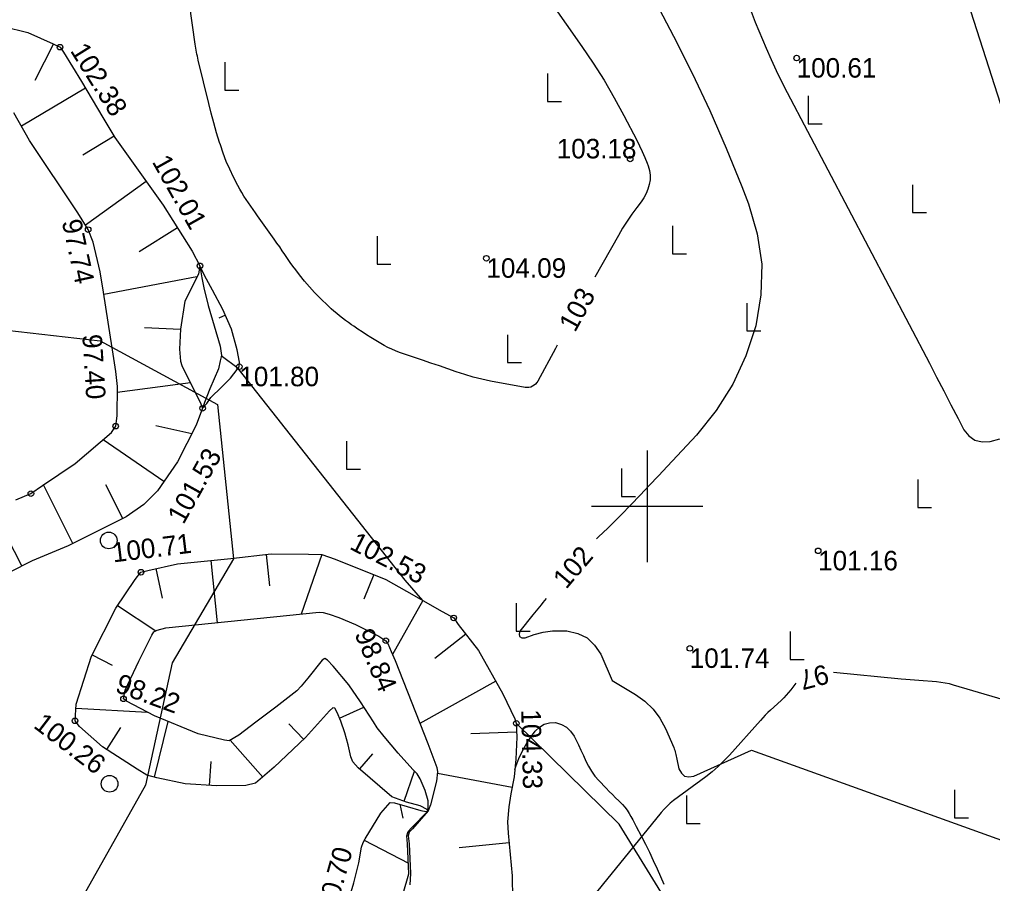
# Model space of a CAD drawing. Extents: x 639774 to 640614, y 6572726 to 6573404.
# Drawn here: x 639954.9 to 640024.8, y 6573172.9 to 6573234.9 of the extents above; entities that cross this region are included whole.
import ezdxf

# ---------------------------------------------------------------- set-up
doc = ezdxf.new("R2010")
doc.units = 0
for name, color, linetype in [('Default', 7, 'Continuous'), ('HALJASTUS', 7, 'Continuous'), ('HORISONTAAL', 7, 'Continuous'), ('KORGUS', 7, 'Continuous'), ('RELJEEF', 7, 'Continuous'), ('VORK', 7, 'Continuous')]:
    doc.layers.add(name, color=color, linetype=linetype)

# ---------------------------------------------------------------- blocks, each defined once
blk = doc.blocks.new('RAIESM')
at = {"layer": 'Default'}
for points in [[(0, 2), (0, 0)], [(0, 0), (1, 0)]]:
    blk.add_lwpolyline(points, dxfattribs=at)
blk = doc.blocks.new('LONOOR')
at = {"layer": 'Default'}
blk.add_circle((0, 0), 0.6, dxfattribs=at)
blk = doc.blocks.new('VKORIS')
at = {"layer": 'Default'}
for p, q in [((0, 4), (0, -4)), ((-4, 0), (4, 0))]:
    blk.add_line(p, q, dxfattribs=at)

msp = doc.modelspace()

# ---------------------------------------------------------------- linework, layer by layer
at = {"layer": 'HALJASTUS'}
for points in [[(639963.98, 6573179.983), (639956.525, 6573166.768), (639942.762, 6573160.846), (639906.824, 6573170.398), (639891.532, 6573172.308), (639876.048, 6573177.657), (639881.209, 6573185.714), (639899.56, 6573196.412), (639914.279, 6573205.2), (639927.278, 6573210.74), (639952.319, 6573212.841), (639960.73, 6573211.886), (639969.141, 6573207.301), (639970.288, 6573196.221), (639965.891, 6573188.771), (639963.98, 6573179.983)], [(639983.904, 6573193.245), (639982.622, 6573194.707), (639970.626, 6573209.898)], [(640214.318, 6572852.084), (640167.864, 6572917.411), (640137.456, 6572973.698), (640109.908, 6573013.768), (640071.039, 6573057.635), (640047.178, 6573097.377), (639997.996, 6573177.183), (639990.605, 6573184.428)]]:
    msp.add_lwpolyline(points, dxfattribs=at)
at = {"layer": 'HORISONTAAL'}
for points in [[(640026.656, 6573224.898), (640022.831, 6573236.83), (640022.387, 6573238.132), (640021.91, 6573239.421), (640021.385, 6573240.691), (640020.827, 6573241.948), (640010.402, 6573264.311), (640009.238, 6573266.644), (640007.995, 6573268.933), (640006.633, 6573271.152), (640005.192, 6573273.326), (640003, 6573276.449), (640002.557, 6573276.98), (640002.067, 6573277.452), (640001.505, 6573277.836), (640000.895, 6573278.162), (640000.245, 6573278.357), (639999.592, 6573278.451)], [(639979.599, 6573255.379), (639995.318, 6573233.001), (639996.129, 6573231.796), (639996.907, 6573230.572), (639997.636, 6573229.317), (639998.333, 6573228.042), (639999.258, 6573226.265), (639999.46, 6573225.861), (639999.653, 6573225.452), (639999.833, 6573225.037), (640000.004, 6573224.619), (640000.077, 6573224.429), (640000.17, 6573224.1), (640000.221, 6573223.768), (640000.21, 6573223.432), (640000.157, 6573223.094), (640000.051, 6573222.764), (639999.92, 6573222.445), (639999.752, 6573222.143), (639999.56, 6573221.854), (639999.255, 6573221.45), (639998.901, 6573220.962), (639998.56, 6573220.464), (639998.24, 6573219.954), (639997.933, 6573219.435), (639996.249, 6573216.453)], [(639991.507, 6573253.551), (640001.904, 6573233.735), (640003.236, 6573231.087), (640004.507, 6573228.41), (640005.687, 6573225.692), (640006.804, 6573222.946), (640007.284, 6573221.706), (640007.894, 6573219.546), (640008.23, 6573217.369), (640008.156, 6573215.167), (640007.808, 6573212.949), (640007.084, 6573210.803), (640006.163, 6573208.763), (640004.947, 6573206.884), (640003.536, 6573205.112), (640001.455, 6573202.872), (640000.805, 6573202.176), (640000.15, 6573201.482), (639999.491, 6573200.794), (639998.829, 6573200.108), (639998.131, 6573199.391), (639997.814, 6573199.068), (639997.493, 6573198.748), (639997.168, 6573198.433), (639996.841, 6573198.121), (639996.517, 6573197.805), (639996.376, 6573197.66)], [(639967.595, 6573232.868), (639967.573, 6573233.01), (639967.552, 6573233.153), (639965.492, 6573247.827), (639965.393, 6573248.665)], [(640007.115, 6573236.497), (640007.754, 6573234.733), (640008.551, 6573232.865), (640008.905, 6573232.063), (640009.271, 6573231.267), (640009.657, 6573230.48), (640010.055, 6573229.699), (640020.266, 6573210.263), (640020.785, 6573209.273), (640021.301, 6573208.282), (640021.814, 6573207.289), (640022.325, 6573206.295), (640022.732, 6573205.498), (640023.104, 6573205.05), (640023.536, 6573204.738), (640024.057, 6573204.627), (640024.638, 6573204.65), (640025.337, 6573204.836)], [(639993.535, 6573211.555), (639993.409, 6573211.323), (639992.144, 6573208.992), (639992.069, 6573208.878), (639991.983, 6573208.775), (639991.88, 6573208.688), (639991.767, 6573208.612), (639991.643, 6573208.559), (639991.516, 6573208.524), (639991.384, 6573208.517), (639991.25, 6573208.527), (639988.761, 6573208.986), (639988.134, 6573209.118), (639987.514, 6573209.269), (639986.901, 6573209.451), (639986.294, 6573209.653), (639985.69, 6573209.868), (639985.085, 6573210.079), (639984.478, 6573210.284), (639983.869, 6573210.487), (639983.072, 6573210.747), (639982.787, 6573210.844), (639982.503, 6573210.944), (639982.221, 6573211.049), (639981.941, 6573211.158), (639981.664, 6573211.276), (639981.392, 6573211.403), (639981.127, 6573211.544), (639980.866, 6573211.693), (639980.154, 6573212.123), (639979.844, 6573212.315), (639979.536, 6573212.51), (639979.233, 6573212.711), (639978.932, 6573212.917), (639978.768, 6573213.031), (639978.552, 6573213.184), (639978.338, 6573213.34), (639978.127, 6573213.498), (639977.917, 6573213.66), (639977.711, 6573213.825), (639977.509, 6573213.996), (639977.312, 6573214.172), (639977.119, 6573214.353), (639976.517, 6573214.934), (639976.124, 6573215.332), (639975.745, 6573215.741), (639975.385, 6573216.167), (639975.038, 6573216.606), (639974.769, 6573216.963), (639974.569, 6573217.233), (639974.372, 6573217.506), (639974.181, 6573217.782), (639973.992, 6573218.06), (639973.804, 6573218.339), (639973.614, 6573218.616), (639973.421, 6573218.891), (639973.226, 6573219.165), (639972.989, 6573219.494), (639972.744, 6573219.833), (639972.501, 6573220.172), (639972.257, 6573220.511), (639972.014, 6573220.85), (639971.869, 6573221.053), (639971.7, 6573221.292), (639971.533, 6573221.531), (639971.367, 6573221.772), (639971.204, 6573222.014), (639971.045, 6573222.26), (639970.893, 6573222.509), (639970.75, 6573222.763), (639970.612, 6573223.02), (639970.307, 6573223.618), (639970.036, 6573224.183), (639969.783, 6573224.755), (639969.559, 6573225.339), (639969.354, 6573225.932), (639969.295, 6573226.118), (639969.082, 6573226.811), (639968.88, 6573227.507), (639968.692, 6573228.207), (639968.515, 6573228.91), (639967.765, 6573232.023), (639967.733, 6573232.163), (639967.701, 6573232.303), (639967.672, 6573232.444), (639967.645, 6573232.585), (639967.619, 6573232.727), (639967.595, 6573232.868)], [(639992.753, 6573193.391), (639992.741, 6573193.377), (639992.621, 6573193.232), (639992.502, 6573193.087), (639992.383, 6573192.94), (639992.265, 6573192.794), (639992.148, 6573192.647), (639992.03, 6573192.501), (639991.911, 6573192.354), (639991.793, 6573192.208), (639990.85, 6573191.051), (639990.808, 6573190.819), (639990.845, 6573190.649), (639991.001, 6573190.571), (639991.235, 6573190.554), (639991.877, 6573190.796), (639992.532, 6573190.974), (639993.206, 6573191.055), (639993.892, 6573191.073), (639994.237, 6573191.057), (639995.013, 6573190.881), (639995.694, 6573190.566), (639996.232, 6573190.044), (639996.674, 6573189.382), (639997.5, 6573187.5), (639999.163, 6573186.503), (639999.832, 6573186.01), (640000.426, 6573185.45), (640000.906, 6573184.79), (640001.309, 6573184.063), (640001.906, 6573182.699), (640001.946, 6573182.599), (640001.981, 6573182.496), (640002.009, 6573182.392), (640002.033, 6573182.286), (640002.053, 6573182.179), (640002.075, 6573182.073), (640002.098, 6573181.966), (640002.122, 6573181.86), (640002.286, 6573181.162), (640002.466, 6573180.854), (640002.695, 6573180.647), (640002.999, 6573180.591), (640003.353, 6573180.635), (640007.5, 6573182.5), (640032.883, 6573173.354)], [(640028.766, 6573185.176), (640022.011, 6573187.169), (640021.706, 6573187.251), (640021.398, 6573187.316), (640021.087, 6573187.365), (640020.773, 6573187.398), (640019.512, 6573187.496), (640019.196, 6573187.521), (640018.881, 6573187.547), (640018.566, 6573187.576), (640018.251, 6573187.605), (640013.384, 6573188.072)], [(640010.686, 6573187.321), (640010.315, 6573186.836), (640010.154, 6573186.634), (640009.984, 6573186.44), (640009.806, 6573186.253), (640009.62, 6573186.074), (640008.857, 6573185.372), (640008.669, 6573185.194), (640008.485, 6573185.012), (640008.306, 6573184.826), (640008.131, 6573184.635), (640005.913, 6573182.154), (640005.516, 6573181.732), (640005.099, 6573181.331), (640004.661, 6573180.951), (640004.205, 6573180.593), (640001.902, 6573178.881), (640001.66, 6573178.689), (640001.431, 6573178.483), (640001.215, 6573178.263), (640001.013, 6573178.029), (639982.417, 6573155.146)], [(639990.499, 6573181.116), (639990.568, 6573181.327), (639990.798, 6573181.901), (639991.06, 6573182.459), (639991.368, 6573182.993), (639991.707, 6573183.511), (639991.956, 6573183.857), (639992.261, 6573184.157), (639992.602, 6573184.374), (639992.996, 6573184.469), (639993.424, 6573184.481), (639993.842, 6573184.354), (639994.212, 6573184.161), (639994.509, 6573183.868), (639994.759, 6573183.51), (639994.879, 6573183.265), (639995.064, 6573182.881), (639995.246, 6573182.496), (639995.424, 6573182.11), (639995.598, 6573181.721), (639995.789, 6573181.344), (639996.004, 6573180.983), (639996.255, 6573180.647), (639996.53, 6573180.326), (639997.058, 6573179.773), (639997.281, 6573179.543), (639997.506, 6573179.315), (639997.734, 6573179.091), (639997.964, 6573178.869), (639998.038, 6573178.799), (639998.224, 6573178.607), (639998.399, 6573178.405), (639998.556, 6573178.189), (639998.701, 6573177.964), (639998.836, 6573177.731), (639998.968, 6573177.497), (639999.097, 6573177.26), (639999.223, 6573177.023), (639999.579, 6573176.342), (639999.876, 6573175.76), (640000.165, 6573175.175), (640000.443, 6573174.584), (640000.714, 6573173.99), (640001.2, 6573172.895)]]:
    msp.add_lwpolyline(points, dxfattribs=at)
at = {"layer": 'KORGUS'}
for centre in [(639957.845, 6573232.946), (640010.737, 6573232.164), (639998.78, 6573224.922), (639959.862, 6573219.856), (639988.459, 6573217.8), (639967.886, 6573217.258), (639970.715, 6573210.016), (639968.077, 6573207.037), (639961.838, 6573205.753), (639955.749, 6573200.909), (640012.281, 6573196.806), (639963.653, 6573195.271), (639986.112, 6573191.992), (639981.237, 6573190.357), (640003.063, 6573189.805), (639962.399, 6573186.184), (639958.919, 6573184.609), (639990.605, 6573184.428)]:
    msp.add_circle(centre, 0.2, dxfattribs=at)
at = {"layer": 'RELJEEF'}
for p, q in [((639957.37, 6573233.189), (639956.032, 6573230.566)), ((639959.665, 6573229.998), (639955.073, 6573227.274)), ((639961.721, 6573226.566), (639959.489, 6573225.209)), ((639964.035, 6573223.304), (639959.66, 6573220.186)), ((639966.265, 6573219.985), (639963.518, 6573218.257)), ((639967.886, 6573217.258), (639967.886, 6573217.258)), ((639967.676, 6573216.466), (639960.979, 6573215.211)), ((639969.72, 6573213.707), (639969.256, 6573213.511)), ((639966.491, 6573212.693), (639963.917, 6573212.801)), ((639970.626, 6573209.898), (639969.424, 6573210.799)), ((639967.213, 6573208.856), (639961.956, 6573208.162)), ((639967.306, 6573205.211), (639964.722, 6573205.773)), ((639965.285, 6573201.769), (639960.935, 6573204.774)), ((639958.764, 6573197.341), (639956.658, 6573201.552)), ((639962.342, 6573199.13), (639961.141, 6573201.531)), ((639955.11, 6573195.719), (639954.057, 6573197.795)), ((639972.636, 6573196.553), (639972.892, 6573194.305)), ((639976.633, 6573196.535), (639975.164, 6573192.262)), ((639968.66, 6573196.117), (639969.117, 6573191.645)), ((639964.71, 6573195.529), (639965.178, 6573193.41)), ((639980.368, 6573195.105), (639979.667, 6573193.338)), ((639961.978, 6573192.893), (639964.715, 6573191.055)), ((639983.902, 6573193.246), (639981.716, 6573189.376)), ((639986.984, 6573190.823), (639984.756, 6573189.084)), ((639960.154, 6573189.335), (639961.594, 6573188.611)), ((639989.124, 6573187.456), (639983.681, 6573184.419)), ((639958.972, 6573185.524), (639964.118, 6573185.224)), ((639977.913, 6573184.809), (639979.659, 6573185.598)), ((639964.635, 6573180.567), (639965.617, 6573184.552)), ((639961.191, 6573182.548), (639962.201, 6573184.126)), ((639975.33, 6573183.284), (639974.28, 6573184.399)), ((639990.631, 6573183.804), (639987.33, 6573183.669)), ((639972.393, 6573180.569), (639970.069, 6573183.214)), ((639968.58, 6573179.972), (639968.701, 6573181.694)), ((639979.358, 6573181.154), (639980.304, 6573182.235)), ((639982.552, 6573178.839), (639983.288, 6573181.003)), ((639990.3, 6573179.826), (639984.935, 6573180.838)), ((639982.232, 6573178.615), (639982.464, 6573177.613)), ((639979.69, 6573176.032), (639982.854, 6573174.386)), ((639990.092, 6573175.853), (639986.511, 6573175.5))]:
    msp.add_line(p, q, dxfattribs=at)
for points in [[(639953.783, 6573234.441), (639955.538, 6573233.989), (639957.354, 6573233.197), (639957.845, 6573232.946), (639958.096, 6573232.595), (639959.38, 6573230.479), (639960.915, 6573227.891), (639961.787, 6573226.456), (639965.248, 6573221.602), (639967.324, 6573218.302), (639967.886, 6573217.258), (639967.776, 6573216.667), (639966.813, 6573214.721), (639966.492, 6573212.715), (639966.432, 6573211.28), (639966.502, 6573210.408), (639966.592, 6573210.107), (639967.956, 6573207.358), (639968.077, 6573207.037), (639967.615, 6573205.814), (639966.271, 6573203.196), (639964.837, 6573201.119), (639963.854, 6573200.126), (639962.59, 6573199.254), (639958.417, 6573197.167), (639955.849, 6573196.094), (639949.4, 6573192.824)], [(639954.656, 6573200.457), (639955.749, 6573200.909), (639956.582, 6573201.5), (639958.929, 6573203.075), (639961.547, 6573205.292), (639961.838, 6573205.753), (639961.948, 6573206.496), (639961.958, 6573208.592), (639961.838, 6573209.675), (639961.617, 6573211.24), (639961.467, 6573212.133), (639960.955, 6573215.363), (639960.724, 6573216.817), (639960.213, 6573218.944), (639959.862, 6573219.856), (639959.119, 6573221.07), (639955.649, 6573226.256), (639954.525, 6573228.242)], [(639967.886, 6573217.258), (639968.026, 6573216.386), (639968.167, 6573215.674), (639968.468, 6573214.4), (639969.34, 6573211.491), (639969.431, 6573210.829), (639969.34, 6573210.438), (639969.21, 6573209.876), (639968.588, 6573208.422), (639968.217, 6573207.459), (639968.077, 6573207.037)], [(639968.077, 6573207.037), (639968.388, 6573207.378), (639968.678, 6573207.81), (639969.431, 6573208.552), (639970.073, 6573209.204), (639970.564, 6573209.816), (639970.715, 6573210.016), (639970.735, 6573210.337), (639970.564, 6573211.23), (639970.143, 6573212.705), (639969.541, 6573214.129), (639968.779, 6573215.513), (639968.207, 6573216.566), (639967.886, 6573217.258)], [(639978.438, 6573171.288), (639978.93, 6573172.974), (639979.301, 6573174.428), (639979.501, 6573175.551), (639979.612, 6573175.882), (639979.742, 6573176.133), (639980.886, 6573177.979), (639981.558, 6573178.751), (639981.869, 6573178.721), (639982.761, 6573178.46), (639983.754, 6573178.169), (639984.136, 6573178.109), (639984.276, 6573178.149), (639984.196, 6573178.25), (639983.694, 6573178.51), (639982.721, 6573178.781), (639981.658, 6573179.142), (639979.261, 6573181.239), (639978.87, 6573181.67), (639978.729, 6573182.021), (639978.539, 6573182.884), (639978.298, 6573183.736), (639978.017, 6573184.579), (639977.736, 6573185.201), (639977.566, 6573185.512), (639977.435, 6573185.532), (639977.184, 6573185.331), (639975.459, 6573183.405), (639973.212, 6573181.289), (639971.888, 6573180.125), (639971.186, 6573179.965), (639969.11, 6573179.935), (639966.823, 6573180.095), (639964.797, 6573180.527), (639964.064, 6573180.707), (639963.392, 6573181.138), (639960.885, 6573182.743), (639959.23, 6573184.188), (639958.919, 6573184.609), (639958.989, 6573185.813), (639960.112, 6573189.253), (639961.838, 6573192.684), (639963.232, 6573194.76), (639963.653, 6573195.271), (639964.135, 6573195.402), (639966.271, 6573195.873), (639970.103, 6573196.265), (639973.012, 6573196.596), (639975.68, 6573196.575), (639976.633, 6573196.535), (639977.596, 6573196.204), (639981.237, 6573194.76), (639982.731, 6573193.907), (639985.289, 6573192.463), (639986.112, 6573191.992), (639986.433, 6573191.53), (639987.897, 6573189.654), (639989.632, 6573186.545), (639990.495, 6573184.749), (639990.605, 6573184.428), (639990.645, 6573183.445), (639990.575, 6573181.851), (639990.445, 6573180.597), (639990.214, 6573179.373), (639990.074, 6573178.44), (639989.983, 6573177.347), (639990.023, 6573176.544), (639990.174, 6573175.02), (639990.314, 6573173.485), (639990.344, 6573171.81)], [(639982.491, 6573172.221), (639982.883, 6573173.625), (639982.801, 6573175.782), (639982.751, 6573176.364), (639982.832, 6573176.665), (639983.072, 6573176.926), (639984.276, 6573178.149), (639983.144, 6573176.856), (639982.922, 6573176.615), (639982.852, 6573176.355), (639982.901, 6573175.79), (639982.997, 6573173.644), (639982.962, 6573172.843)]]:
    msp.add_lwpolyline(points, dxfattribs=at)
msp.add_lwpolyline([(639962.399, 6573186.184), (639962.53, 6573186.806), (639963.503, 6573188.892), (639964.426, 6573190.758), (639964.576, 6573190.988), (639964.827, 6573191.109), (639965.439, 6573191.269), (639976.442, 6573192.393), (639976.743, 6573192.373), (639977.174, 6573192.252), (639977.866, 6573192.012), (639979.07, 6573191.53), (639980.725, 6573190.678), (639981.016, 6573190.497), (639981.237, 6573190.357), (639981.387, 6573190.146), (639981.628, 6573189.584), (639981.899, 6573188.942), (639984.246, 6573182.984), (639984.888, 6573181.249), (639984.948, 6573180.948), (639984.868, 6573180.266), (639984.436, 6573178.581), (639984.276, 6573178.149), (639984.276, 6573178.872), (639984.065, 6573179.614), (639983.714, 6573180.446), (639983.494, 6573180.797), (639983.183, 6573181.108), (639982.129, 6573182.282), (639981.106, 6573183.486), (639980.605, 6573184.097), (639980.354, 6573184.529), (639979.421, 6573185.963), (639978.579, 6573187.197), (639977.465, 6573188.531), (639977.044, 6573188.962), (639976.863, 6573189.083), (639976.673, 6573188.962), (639975.63, 6573187.678), (639975.168, 6573187.097), (639974.847, 6573186.766), (639973.333, 6573185.592), (639971.908, 6573184.499), (639970.685, 6573183.566), (639969.982, 6573183.165), (639969.641, 6573183.215), (639967.766, 6573183.676), (639964.616, 6573184.96), (639962.61, 6573186.023)], close=True, dxfattribs=at)

# ---------------------------------------------------------------- block references
at = {"layer": 'HALJASTUS'}
for name, p in [('RAIESM', (639969.674, 6573229.867)), ('RAIESM', (639992.847, 6573229.06)), ('RAIESM', (640011.57, 6573227.457)), ('RAIESM', (640019.054, 6573221.079)), ('RAIESM', (640001.828, 6573218.129)), ('RAIESM', (639980.605, 6573217.381)), ('RAIESM', (640007.167, 6573212.589)), ('RAIESM', (639989.982, 6573210.313)), ('RAIESM', (639978.415, 6573202.664)), ('RAIESM', (639998.167, 6573200.716)), ('RAIESM', (640019.431, 6573199.913)), ('LONOOR', (639961.339, 6573197.551)), ('RAIESM', (639990.606, 6573191.043)), ('RAIESM', (640010.265, 6573189.012)), ('LONOOR', (639961.401, 6573180.088)), ('RAIESM', (640022.081, 6573177.654)), ('RAIESM', (640002.817, 6573177.243))]:
    msp.add_blockref(name, p, dxfattribs=at)
at = {"layer": 'VORK'}
msp.add_blockref('VKORIS', (640000, 6573200), dxfattribs=at)

# ---------------------------------------------------------------- texts
at = {"layer": 'HORISONTAAL'}
for s, rotation, p in [('103', 61.01082, (639994.818, 6573212.426)), ('102', 49.68161, (639994.189, 6573194.001)), ('97', 194.80135, (640012.818, 6573188.68))]:
    msp.add_text(s, height=1.4, rotation=rotation, dxfattribs=at).set_placement(p)
at = {"layer": 'KORGUS'}
for s, rotation, p in [('102.38', 301.98801, (639958.535, 6573232.7)), ('102.01', 299.37333, (639964.417, 6573224.726)), ('97.74', 282.2924, (639957.962, 6573220.439)), ('97.40', 273.55505, (639959.441, 6573212.312)), ('101.53', 60.91275, (639966.706, 6573198.64)), ('100.71', 7.04465, (639961.667, 6573195.972)), ('102.53', 332.9851, (639978.559, 6573196.975)), ('98.84', 293.15253, (639978.961, 6573190.847)), ('98.22', 339.96783, (639961.726, 6573186.711)), ('104.33', 271.27983, (639990.96, 6573185.415)), ('100.26', 322.58937, (639955.862, 6573184.169)), ('100.70', 74.43032, (639977.336, 6573169.794))]:
    msp.add_text(s, height=1.4, rotation=rotation, dxfattribs=at).set_placement(p)
for s, p in [('100.61', (640010.737, 6573230.764)), ('103.18', (639993.507, 6573224.967)), ('104.09', (639988.459, 6573216.4)), ('101.80', (639970.715, 6573208.616)), ('101.16', (640012.281, 6573195.406)), ('101.74', (640003.063, 6573188.405))]:
    msp.add_text(s, height=1.4, dxfattribs=at).set_placement(p)

doc.saveas('drawing.dxf')
